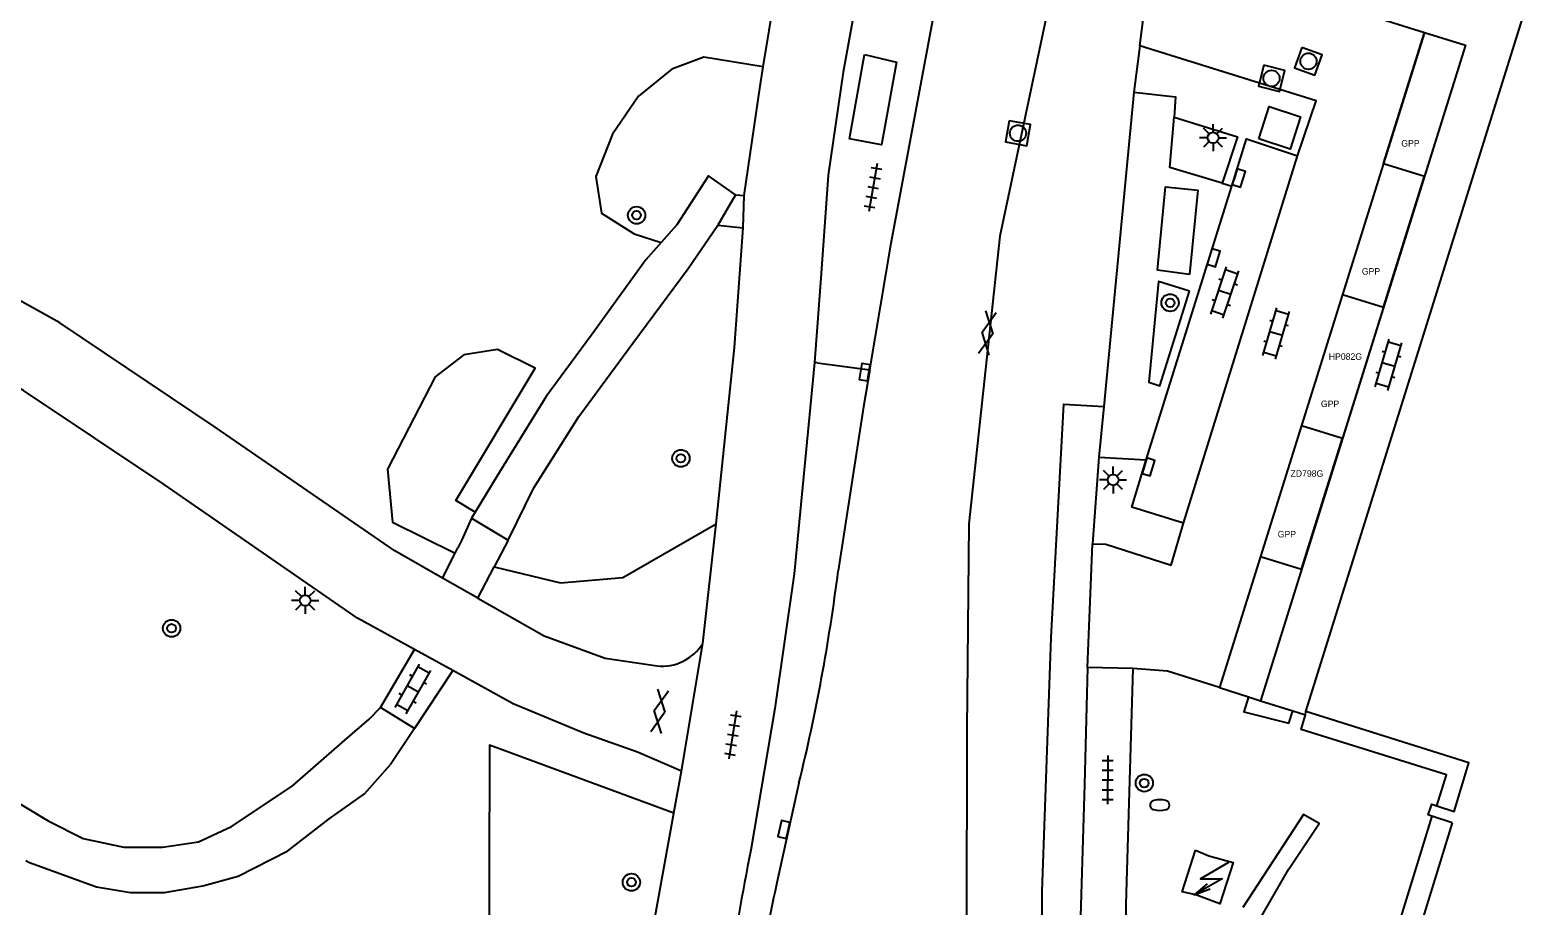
# Model space of a CAD drawing. Extents: x 132999 to 136000, y 398499 to 400501.
# Drawn here: x 134112.3 to 134182.1, y 399247.5 to 399287.9 of the extents above; entities that cross this region are included whole.
import ezdxf

# ---------------------------------------------------------------- set-up
doc = ezdxf.new("R2010")
doc.units = 0
for name, color, linetype in [('bp-anno-kenteken', 7, 'Continuous'), ('bp-grn-parkeervak', 7, 'Continuous'), ('gg-bbg-abri', 7, 'Continuous'), ('gg-bbg-hoofdgebouw', 7, 'Continuous'), ('gg-bbg-lage trafo', 7, 'Continuous'), ('gg-knt-verharding', 7, 'Continuous'), ('gg-knt-verharding nz', 7, 'Continuous'), ('gg-kwrk-afval apart plaats', 7, 'Continuous'), ('gt-grn-groengrens', 7, 'Continuous'), ('gt-grn-weggrens', 7, 'Continuous'), ('gt-symb-boom', 7, 'Continuous'), ('gt-symb-brandkraan', 7, 'Continuous'), ('gt-symb-gesloten verharding', 7, 'Continuous'), ('gt-symb-klinker verharding', 7, 'Continuous'), ('gt-symb-kolk', 7, 'Continuous'), ('gt-symb-lichtmast', 7, 'Continuous'), ('gt-symb-rioolschacht', 7, 'Continuous'), ('gt-symb-tegel verharding', 7, 'Continuous'), ('gt-symb-trafo symbool', 7, 'Continuous'), ('kenmerkpunt gehandicapten parkeerplaats', 7, 'Continuous')]:
    doc.layers.add(name, color=color, linetype=linetype)

# ---------------------------------------------------------------- blocks, each defined once
blk = doc.blocks.new('gt0-KOLK')
at = {"layer": 'gt-symb-kolk'}
blk.add_lwpolyline([(0, 0), (0.375, 0), (0.375, 0.4), (-0.375, 0.4), (-0.375, 0), (0, 0)], dxfattribs=at)
blk = doc.blocks.new('gt0-KL1')
at = {"layer": 'gt-symb-klinker verharding'}
for p, q in [((-1.15, 0.3), (1.15, 0.3)), ((-1, -0.3), (-1, 0.3)), ((-0.5, 0.3), (-0.5, 0.45)), ((0, -0.3), (0, 0.3)), ((0.5, 0.3), (0.5, 0.45)), ((1, -0.3), (1, 0.3)), ((-1.15, -0.3), (1.15, -0.3)), ((-0.5, -0.45), (-0.5, -0.3)), ((0.5, -0.45), (0.5, -0.3))]:
    blk.add_line(p, q, dxfattribs=at)
blk = doc.blocks.new('gt0-LMAST')
at = {"layer": 'gt-symb-lichtmast'}
for p, q in [((-0.182, 0.173), (-0.447, 0.438)), ((-0.005, 0.246), (-0.005, 0.621)), ((0.172, 0.173), (0.437, 0.438)), ((-0.255, -0.004), (-0.63, -0.004)), ((-0.182, -0.181), (-0.447, -0.446)), ((-0.005, -0.254), (-0.005, -0.629)), ((0.437, -0.446), (0.172, -0.181)), ((0.245, -0.004), (0.62, -0.004))]:
    blk.add_line(p, q, dxfattribs=at)
blk.add_circle((-0.005, -0.004), 0.25, dxfattribs=at)
blk = doc.blocks.new('gt0-RS')
at = {"layer": 'gt-symb-rioolschacht'}
blk.add_lwpolyline([(-0.5, -0.5), (0.5, -0.5), (0.5, 0.5), (-0.5, 0.5)], close=True, dxfattribs=at)
blk.add_circle((0, 0), 0.375, dxfattribs=at)
blk = doc.blocks.new('gt0-TEG1')
at = {"layer": 'gt-symb-tegel verharding'}
for p, q in [((-1.125, 0), (1.125, 0)), ((-0.9, -0.25), (-0.9, 0.25)), ((-0.45, -0.25), (-0.45, 0.25)), ((0, -0.25), (0, 0.25)), ((0.45, -0.25), (0.45, 0.25)), ((0.9, -0.25), (0.9, 0.25))]:
    blk.add_line(p, q, dxfattribs=at)
blk = doc.blocks.new('gt0-BOOM')
at = {"layer": 'gt-symb-boom'}
for radius in [0.4, 0.2]:
    blk.add_circle((0, 0), radius, dxfattribs=at)
blk = doc.blocks.new('gt0-BR')
at = {"layer": 'gt-symb-brandkraan'}
for centre, radius, start, end in [((-0.244, 0), 0.206, 107.56694, 252.43307), ((0.599, -2.664), 3, 106.89205, 107.56694), ((0, -0.691), 0.938, 73.10799, 106.89205), ((-0.599, -2.664), 3, 72.43309, 73.10799), ((0.244, 0), 0.206, 287.56695, 72.43309), ((0.599, 2.664), 3, 252.43307, 253.10797), ((0, 0.691), 0.938, 253.10797, 286.89206), ((-0.599, 2.664), 3, 286.89206, 287.56695)]:
    blk.add_arc(centre, radius, start, end, dxfattribs=at)
blk = doc.blocks.new('gt0-GESVH1')
at = {"layer": 'gt-symb-gesloten verharding'}
for p, q in [((-0.992, -0.261), (0.008, 0.239)), ((0.008, -0.261), (-0.992, 0.239)), ((0.008, 0.239), (1.008, -0.261)), ((1.008, 0.239), (0.008, -0.261))]:
    blk.add_line(p, q, dxfattribs=at)
blk = doc.blocks.new('gt0-HSP')
at = {"layer": 'gt-symb-trafo symbool'}
for points in [[(0.771, 0.746), (-0.529, -0.004), (0.471, -0.004), (-0.829, -0.754)], [(-0.217, -0.24), (-0.829, -0.754), (-0.077, -0.48)]]:
    blk.add_lwpolyline(points, dxfattribs=at)

msp = doc.modelspace()

# ---------------------------------------------------------------- linework, layer by layer
at = {"layer": 'bp-grn-parkeervak'}
for p, q in [((134174.904, 399281.772), (134173.007, 399275.714)), ((134174.904, 399281.772), (134176.808, 399281.192)), ((134174.911, 399275.134), (134176.808, 399281.192)), ((134173.007, 399275.714), (134171.109, 399269.656)), ((134173.007, 399275.714), (134174.911, 399275.134)), ((134174.911, 399275.134), (134173.014, 399269.076)), ((134171.109, 399269.656), (134173.014, 399269.076))]:
    msp.add_line(p, q, dxfattribs=at)
for points in [[(134174.904, 399281.772), (134176.802, 399287.83), (134178.705, 399287.25), (134176.808, 399281.192)], [(134171.109, 399269.656), (134169.211, 399263.598), (134171.117, 399263.018), (134173.014, 399269.076)]]:
    msp.add_lwpolyline(points, dxfattribs=at)
at = {"layer": 'gg-bbg-abri'}
for points in [[(134150.882, 399286.825), (134152.375, 399286.468), (134151.669, 399282.637), (134150.186, 399282.918), (134150.882, 399286.825)], [(134165.93, 399276.644), (134164.446, 399276.845), (134164.823, 399280.7), (134166.316, 399280.554), (134165.93, 399276.644)]]:
    msp.add_lwpolyline(points, dxfattribs=at)
at = {"layer": 'gg-bbg-hoofdgebouw'}
msp.add_line((134178.09, 399251.285), (134177.146, 399251.599), dxfattribs=at)
for points in [[(134171.316, 399256.439), (134182.05, 399290.765), (134181.093, 399291.052)], [(134177.376, 399252.071), (134178.172, 399251.817), (134178.863, 399254.065), (134171.316, 399256.439)], [(134177.146, 399251.599), (134176.975, 399251.656), (134177.138, 399252.147), (134177.376, 399252.071)], [(134178.09, 399251.285), (134172.38, 399232.74), (134176.466, 399231.244), (134176.094, 399230.219)]]:
    msp.add_lwpolyline(points, dxfattribs=at)
at = {"layer": 'gg-bbg-lage trafo'}
msp.add_lwpolyline([(134166.199, 399250.02), (134166.817, 399249.767), (134167.946, 399249.453), (134167.336, 399247.536), (134166.229, 399247.952), (134165.588, 399248.098), (134166.199, 399250.02)], dxfattribs=at)
at = {"layer": 'gg-knt-verharding'}
for p, q in [((134146.205, 399286.254), (134147.148, 399292.088)), ((134163.633, 399287.224), (134164.196, 399291.797)), ((134164.196, 399291.797), (134176.802, 399287.83)), ((134163.633, 399287.224), (134163.353, 399285.08)), ((134146.06, 399285.354), (134146.205, 399286.254)), ((134145.318, 399280.306), (134146.06, 399285.354)), ((134163.353, 399285.08), (134161.964, 399270.542)), ((134144.919, 399280.334), (134144.107, 399278.929)), ((134144.919, 399280.334), (134145.318, 399280.306)), ((134145.269, 399278.807), (134145.318, 399280.306)), ((134163.923, 399268.071), (134167.884, 399280.732)), ((134144.107, 399278.929), (134145.269, 399278.807)), ((134148.574, 399272.574), (134147.629, 399262.808)), ((134148.699, 399272.562), (134148.574, 399272.574)), ((134148.699, 399272.562), (134151.127, 399272.238)), ((134161.964, 399270.542), (134161.74, 399268.194)), ((134161.74, 399268.194), (134161.433, 399264.198)), ((134132.867, 399265.652), (134132.704, 399265.38)), ((134132.704, 399265.38), (134134.395, 399264.365)), ((134143.398, 399259.586), (134144.015, 399265.116)), ((134134.395, 399264.365), (134133.752, 399263.135)), ((134131.364, 399262.605), (134131.937, 399263.752)), ((134131.937, 399263.752), (134132.061, 399264.001)), ((134161.212, 399258.465), (134161.433, 399264.198)), ((134132.99, 399261.679), (134133.752, 399263.135)), ((134132.99, 399261.679), (134131.364, 399262.605)), ((134142.421, 399253.68), (134143.398, 399259.586)), ((134128.48, 399256.626), (134130.058, 399259.306)), ((134131.833, 399258.329), (134130.058, 399259.306)), ((134131.833, 399258.329), (134130.055, 399255.654)), ((134161.212, 399258.465), (134161.065, 399253.065)), ((134163.301, 399258.423), (134161.212, 399258.465)), ((134167.314, 399257.542), (134168.663, 399257.111)), ((134130.055, 399255.654), (134128.48, 399256.626)), ((134168.663, 399257.111), (134169.212, 399256.935)), ((134169.212, 399256.935), (134170.709, 399256.469)), ((134170.709, 399256.469), (134171.292, 399256.287)), ((134171.292, 399256.287), (134171.316, 399256.439)), ((134130.055, 399255.654), (134128.953, 399253.988)), ((134142.069, 399251.743), (134142.421, 399253.68)), ((134147.852, 399253.118), (134146.882, 399248.736))]:
    msp.add_line(p, q, dxfattribs=at)
for points in [[(134151.127, 399272.238), (134152.123, 399278.092), (134155.279, 399295.025)], [(134176.802, 399287.83), (134178.705, 399287.25), (134169.212, 399256.935)], [(134170.927, 399282.129), (134171.796, 399284.677), (134163.633, 399287.224)], [(134131.364, 399262.605), (134129.151, 399263.864), (134120.832, 399269.584), (134113.644, 399274.407), (134107.014, 399278.098), (134097.714, 399281.747), (134088.547, 399284.671), (134088.434, 399284.695)], [(134167.446, 399280.864), (134165.013, 399281.6), (134165.221, 399283.921)], [(134165.221, 399283.921), (134168.146, 399283.014), (134167.446, 399280.864)], [(134167.884, 399280.732), (134168.559, 399282.913), (134170.927, 399282.129)], [(134130.058, 399259.306), (134127.42, 399260.758), (134118.482, 399266.942), (134111.959, 399271.282), (134105.363, 399274.844), (134096.663, 399278.269), (134087.63, 399281.148), (134083.843, 399281.968)], [(134144.919, 399280.334), (134143.665, 399281.21), (134142.205, 399278.942), (134141.483, 399278.124)], [(134134.395, 399264.365), (134135.58, 399266.778), (134137.665, 399270.085), (134140.163, 399273.47), (134142.731, 399276.93), (134144.107, 399278.929)], [(134144.015, 399265.116), (134144.87, 399273.275), (134145.269, 399278.807)], [(134141.483, 399278.124), (134140.771, 399277.318), (134138.244, 399273.822), (134136.159, 399271.007), (134133.864, 399267.31), (134132.867, 399265.652)], [(134165.926, 399275.868), (134164.495, 399276.322), (134164.044, 399271.674), (134164.555, 399271.5), (134165.926, 399275.868)], [(134151.127, 399272.238), (134150.837, 399270.53), (134149.67, 399262.949)], [(134165.654, 399265.154), (134163.262, 399265.884), (134163.923, 399268.071)], [(134132.704, 399265.38), (134132.247, 399264.375), (134132.061, 399264.001)], [(134161.433, 399264.198), (134162.057, 399264.176), (134165.085, 399263.212), (134165.654, 399265.154)], [(134147.629, 399262.808), (134146.741, 399256.569), (134145.626, 399250.019)], [(134132.99, 399261.679), (134136.066, 399259.929), (134138.881, 399258.897), (134141.293, 399258.545)], [(134096.453, 399261.17), (134098.636, 399260.251), (134100.668, 399259.13), (134104.882, 399256.327), (134113.108, 399251.384), (134114.733, 399250.568), (134116.614, 399250.159), (134118.392, 399250.156), (134120.07, 399250.407), (134121.596, 399251.116), (134124.393, 399252.991), (134126.838, 399255.115)], [(134142.421, 399253.68), (134140.375, 399254.556), (134137.896, 399255.43), (134134.627, 399256.791), (134131.833, 399258.329)], [(134163.301, 399258.423), (134162.982, 399247.528), (134162.917, 399239.687), (134163.103, 399239.096), (134163.347, 399238.527), (134163.571, 399238.109), (134163.828, 399237.706)], [(134167.314, 399257.542), (134164.904, 399258.3), (134163.301, 399258.423)], [(134126.838, 399255.115), (134127.956, 399256.086), (134128.48, 399256.626)], [(134177.376, 399252.071), (134177.816, 399253.509), (134171.092, 399255.6), (134171.292, 399256.287)], [(134112.078, 399249.551), (134112.242, 399249.454), (134115.34, 399248.331), (134116.915, 399248.074), (134118.492, 399248.072), (134120.27, 399248.374), (134121.897, 399248.828), (134124.196, 399250), (134126.119, 399251.468), (134127.747, 399252.63), (134128.953, 399253.988)], [(134161.065, 399253.065), (134160.876, 399246.445), (134160.819, 399242.071), (134160.838, 399237.696)], [(134140.221, 399240.161), (134140.902, 399245.331), (134142.069, 399251.743)], [(134177.146, 399251.599), (134171.113, 399232.026), (134176.094, 399230.219)]]:
    msp.add_lwpolyline(points, dxfattribs=at)
for centre, radius, start, end in [((134064.355, 399273.642), 85.982, 346.18997, 352.85587), ((134141.519, 399260.738), 2.204, 264.12679, 328.50139), ((134259.327, 399227.124), 115.983, 168.61519, 174.59266), ((134217.028, 399233.08), 71.872, 167.41813, 175.40545)]:
    msp.add_arc(centre, radius, start, end, dxfattribs=at)
at = {"layer": 'gg-knt-verharding nz'}
for p, q in [((134176.802, 399287.83), (134167.314, 399257.542)), ((134165.654, 399265.154), (134170.927, 399282.129)), ((134167.446, 399280.864), (134167.884, 399280.732)), ((134161.74, 399268.194), (134163.923, 399268.071))]:
    msp.add_line(p, q, dxfattribs=at)
for points in [[(134153.064, 399299.705), (134151.682, 399295.235), (134150.731, 399290.599), (134149.905, 399285.999), (134149.199, 399281.235), (134148.887, 399276.694), (134148.574, 399272.574)], [(134163.353, 399285.08), (134165.283, 399284.863), (134165.221, 399283.921)], [(134159.076, 399233.948), (134159.103, 399248.111), (134159.534, 399259.857), (134160.118, 399270.652), (134161.964, 399270.542)]]:
    msp.add_lwpolyline(points, dxfattribs=at)
at = {"layer": 'gg-kwrk-afval apart plaats'}
msp.add_lwpolyline([(134169.138, 399282.923), (134169.619, 399284.42), (134171.069, 399283.935), (134170.588, 399282.438), (134169.138, 399282.923)], dxfattribs=at)
at = {"layer": 'gt-grn-groengrens'}
for points in [[(134146.205, 399286.254), (134143.459, 399286.698), (134141.966, 399286.143), (134140.434, 399284.894), (134139.218, 399283.138), (134138.449, 399281.186), (134138.718, 399279.489), (134140.23, 399278.528), (134141.483, 399278.124)], [(134132.867, 399265.652), (134131.971, 399266.191), (134135.649, 399272.312), (134133.904, 399273.179), (134132.339, 399272.933), (134131.019, 399271.909), (134128.819, 399267.647), (134129.044, 399265.197), (134131.937, 399263.752)], [(134133.752, 399263.135), (134136.822, 399262.386), (134139.71, 399262.633), (134144.015, 399265.116)], [(134168.663, 399257.111), (134168.441, 399256.416), (134170.533, 399255.902), (134170.709, 399256.469)], [(134142.069, 399251.743), (134133.529, 399254.88), (134133.491, 399236.304)], [(134169.107, 399246.701), (134170.514, 399249.135), (134171.931, 399251.264), (134171.208, 399251.669), (134168.402, 399247.366)]]:
    msp.add_lwpolyline(points, dxfattribs=at)
at = {"layer": 'gt-grn-weggrens'}
msp.add_lwpolyline([(134160.461, 399294.079), (134157.149, 399278.424), (134155.72, 399265.12), (134155.629, 399255.587), (134155.586, 399237.085)], dxfattribs=at)

# ---------------------------------------------------------------- block references
at = {"layer": 'gt-symb-boom'}
for p in [(134140.34, 399279.389), (134165.031, 399275.339), (134142.391, 399268.145), (134118.821, 399260.284), (134163.837, 399253.13), (134140.1, 399248.539)]:
    msp.add_blockref('gt0-BOOM', p, dxfattribs=at)
at = {"layer": 'gt-symb-brandkraan'}
msp.add_blockref('gt0-BR', (134164.555, 399252.109), dxfattribs=at)
at = {"layer": 'gt-symb-gesloten verharding'}
for p, rotation in [((134156.563, 399273.936), 80.8486039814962), ((134141.417, 399256.448), -99.02919884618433)]:
    msp.add_blockref('gt0-GESVH1', p, dxfattribs=dict(at, rotation=rotation))
at = {"layer": 'gt-symb-klinker verharding'}
for p, rotation in [((134167.558, 399275.814), 71.51067367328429), ((134169.94, 399273.916), 73.55871950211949), ((134175.138, 399272.474), 73.55871950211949), ((134129.985, 399257.48), 60.58918037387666)]:
    msp.add_blockref('gt0-KL1', p, dxfattribs=dict(at, rotation=rotation))
at = {"layer": 'gt-symb-kolk'}
for p, rotation in [((134168.022, 399281.169), -107.5111955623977), ((134166.857, 399277.482), -107.33010868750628), ((134151.094, 399272.102), 80.62242087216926), ((134163.839, 399267.803), -106.73216022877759), ((134147.347, 399250.937), 76.93666266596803)]:
    msp.add_blockref('gt0-KOLK', p, dxfattribs=dict(at, rotation=rotation))
at = {"layer": 'gt-symb-lichtmast'}
for p in [(134167.024, 399282.977), (134162.398, 399267.148), (134125.006, 399261.577)]:
    msp.add_blockref('gt0-LMAST', p, dxfattribs=at)
at = {"layer": 'gt-symb-rioolschacht'}
for p, rotation in [((134171.433, 399286.509), -110.06634962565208), ((134169.725, 399285.713), -104.3002774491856), ((134157.992, 399283.18), -100.01793447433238)]:
    msp.add_blockref('gt0-RS', p, dxfattribs=dict(at, rotation=rotation))
at = {"layer": 'gt-symb-tegel verharding'}
for p, rotation in [((134151.281, 399280.671), -100.1972055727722), ((134144.792, 399255.353), -99.02919884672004), ((134162.142, 399253.271), -90.05729576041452)]:
    msp.add_blockref('gt0-TEG1', p, dxfattribs=dict(at, rotation=rotation))
at = {"layer": 'gt-symb-trafo symbool'}
msp.add_blockref('gt0-HSP', (134166.969, 399248.71), dxfattribs=at)

# ---------------------------------------------------------------- texts
at = {"layer": 'bp-anno-kenteken'}
for s, p in [('HP082G', (134172.374, 399272.7)), ('ZD798G', (134170.603, 399267.293))]:
    msp.add_text(s, height=0.3, dxfattribs=at).set_placement(p)
at = {"layer": 'kenmerkpunt gehandicapten parkeerplaats'}
for p in [(134175.73, 399282.561), (134173.904, 399276.64), (134172.011, 399270.516), (134170.012, 399264.487)]:
    msp.add_text('GPP', height=0.3, dxfattribs=at).set_placement(p)

doc.saveas('drawing.dxf')
